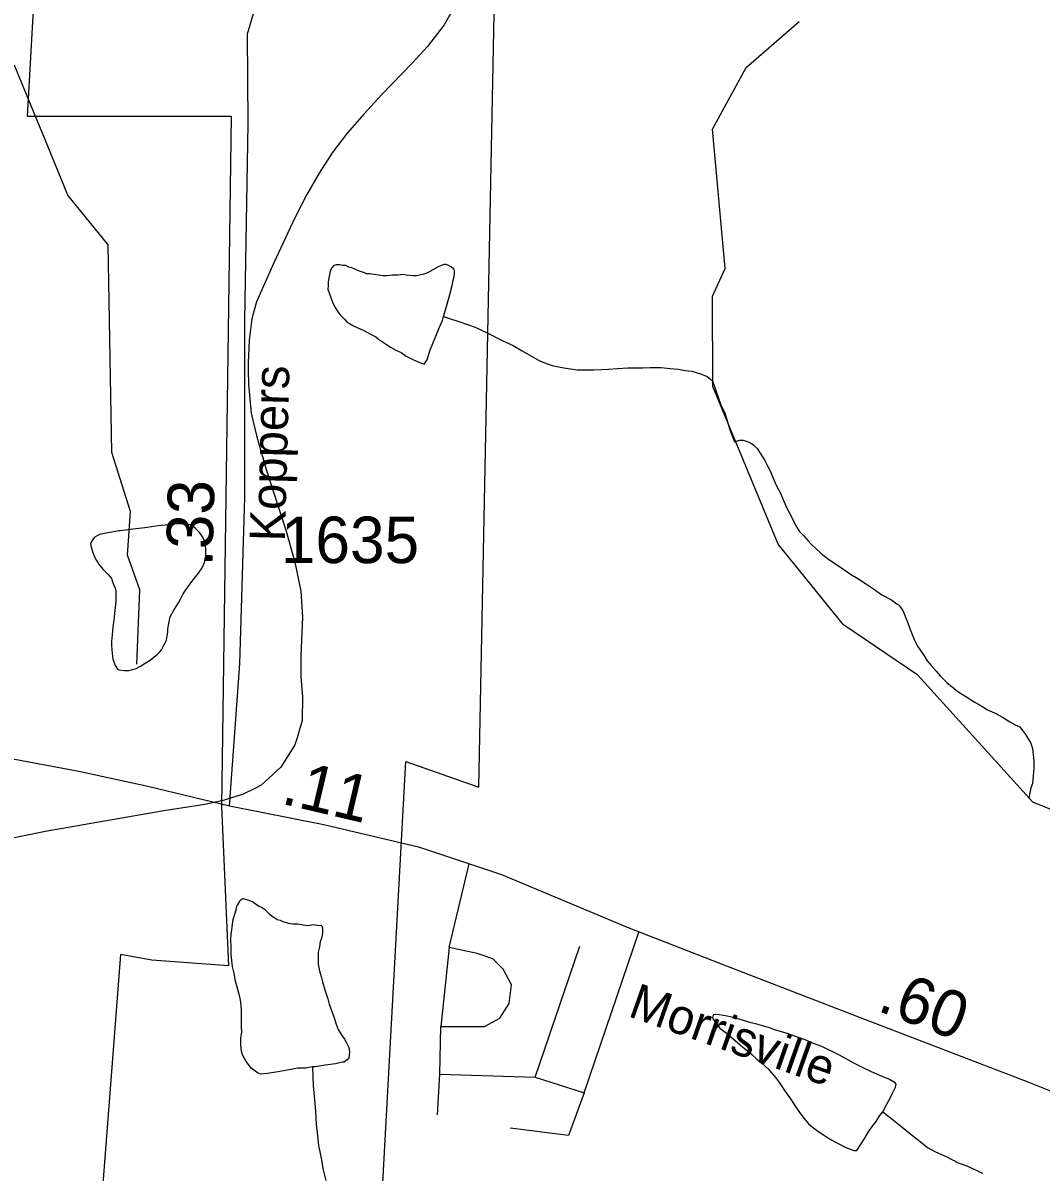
# Model space of a CAD drawing. Extents: x 2001466 to 2224147, y 644118 to 847247.
# Drawn here: x 2039867 to 2042605, y 754077 to 757169 of the extents above; entities that cross this region are included whole.
import ezdxf

# ---------------------------------------------------------------- set-up
doc = ezdxf.new("R2010")
doc.units = 0
for name, color, linetype in [('Exist Boundary Political City Limit New Hole', 7, 'Continuous'), ('Exist Hydrographic Creek Single Shore', 7, 'Continuous'), ('Exist Hydrographic Misc Water Feature', 7, 'Continuous'), ('Exist Road Non-System Type 51', 7, 'Continuous'), ('Exist Road Secondary Mileage Hundredths English Label', 7, 'Continuous'), ('Exist Road Secondary Type 51 Attributed', 7, 'Continuous'), ('Exist Road Secondary Type 51 Label', 7, 'Continuous'), ('Exist Road Secondary Type 51 Number Label', 7, 'Continuous'), ('Map Preparation Boundary City Limit Buffer Line', 7, 'Continuous')]:
    doc.layers.add(name, color=color, linetype=linetype)

msp = doc.modelspace()

# ---------------------------------------------------------------- linework, layer by layer
at = {"layer": 'Exist Boundary Political City Limit New Hole'}
for points in [[(2039900.9, 757316), (2039878.6, 756919.1), (2040426.8, 756919.1)], [(2040426.8, 756919.1), (2040400.8, 755062.8), (2040419.9, 754634.6), (2040213.2, 754649.9), (2040129.1, 754665.2), (2040066.1, 753850.4), (2040821.9, 753821.5), (2040897, 755184.1), (2041093.1, 755114.8), (2041136, 757284.2)]]:
    msp.add_lwpolyline(points, dxfattribs=at)
at = {"layer": 'Exist Hydrographic Creek Single Shore'}
msp.add_line((2039917.7, 756877.3), (2039914.2, 756885.7), dxfattribs=at)
for points in [[(2039914.2, 756885.7), (2039845.2, 757053.5), (2039745.1, 757127.8), (2039520.1, 757233.6)], [(2040173.1, 755445.6), (2040181.1, 755645.6), (2040148.1, 755738.2), (2040156.1, 755856.1), (2040106.2, 756014.6), (2040096.2, 756572.6), (2039988.1, 756706.1), (2039917.7, 756877.3)]]:
    msp.add_lwpolyline(points, dxfattribs=at)
at = {"layer": 'Exist Hydrographic Misc Water Feature'}
for points in [[(2041064.2, 757305.1), (2041038.2, 757232.8), (2040999.2, 757164.6)], [(2041064.2, 757305.1), (2041038.2, 757232.8), (2040999.2, 757164.6)], [(2040999.2, 757164.6), (2040954.9, 757105.9), (2040913.9, 757061.4), (2040832.3, 756976.8)], [(2040999.2, 757164.6), (2040954.9, 757105.9), (2040913.9, 757061.4), (2040832.3, 756976.8)], [(2042648.5, 755047.4), (2042582.2, 755074.8), (2042273.2, 755415.8), (2042073.1, 755551.2), (2041898.2, 755768), (2041722, 756191.6), (2041721.2, 756434.4), (2041755.1, 756509.2), (2041721.2, 756883.9), (2041812.1, 757049.4), (2041954.1, 757173.3)], [(2040832.3, 756976.8), (2040784.1, 756925.4), (2040739.2, 756873.4), (2040698.2, 756820.4), (2040663.2, 756765.9), (2040630.4, 756708.5), (2040599.2, 756647.4), (2040579.1, 756604.7)], [(2040832.3, 756976.8), (2040784.1, 756925.4), (2040739.2, 756873.4), (2040698.2, 756820.4), (2040663.2, 756765.9), (2040630.4, 756708.5), (2040599.2, 756647.4), (2040579.1, 756604.7)], [(2040579.1, 756604.7), (2040541.2, 756524.6), (2040495, 756419.5), (2040488.9, 756397.4)], [(2040579.1, 756604.7), (2040541.2, 756524.6), (2040495, 756419.5), (2040488.9, 756397.4)], [(2040997.6, 756379.7), (2041001.3, 756391.8), (2041007.4, 756413.5), (2041015.2, 756439.5), (2041021.4, 756463.7), (2041025.1, 756481.4), (2041026.9, 756487.6), (2041027.1, 756495.7), (2041027.1, 756503.4), (2041025.3, 756507.4), (2041018.9, 756513.6), (2041011.1, 756517.6), (2041005.2, 756519.8), (2040999.2, 756519.5), (2040991.2, 756517.4), (2040983.2, 756513.3), (2040969.1, 756505.3), (2040955.2, 756497.3), (2040945.1, 756493.6), (2040933.2, 756491.3), (2040925.2, 756489.3), (2040915.2, 756489.2), (2040897.1, 756491.5), (2040887.3, 756493.4), (2040875, 756491.2), (2040859.4, 756491.2), (2040845.5, 756489.2), (2040835.2, 756489.2), (2040823.1, 756491.4), (2040811.2, 756493.2), (2040799.1, 756495), (2040791.1, 756495), (2040785.2, 756497.2), (2040769.2, 756503.2), (2040759.1, 756507.2), (2040751.3, 756511.2), (2040743.1, 756512.9), (2040735.1, 756516.9), (2040727.1, 756516.9), (2040718.9, 756519), (2040709.3, 756518.8), (2040702.9, 756516.9), (2040697.2, 756510.9), (2040692.9, 756503), (2040691.3, 756493.1), (2040689.2, 756482.9), (2040687.6, 756473), (2040687.6, 756462.9), (2040687.2, 756453.2), (2040691, 756440.8), (2040695.6, 756428.8), (2040699.2, 756418.9), (2040705, 756407.1), (2040713.2, 756394.9), (2040719.1, 756385.1), (2040725.5, 756379.2), (2040731.6, 756373), (2040737.4, 756366.9), (2040745.4, 756361.2), (2040755.4, 756355.2), (2040769.4, 756349.1), (2040781.5, 756343.2), (2040793.4, 756337.3), (2040805.5, 756331), (2040815.5, 756325.4), (2040823.5, 756319.3), (2040855.5, 756297.4), (2040869.4, 756289.2), (2040883.8, 756283.4), (2040897.3, 756273.2), (2040913.5, 756265.5), (2040927.3, 756259.4), (2040941.6, 756253.5), (2040945.5, 756251.7), (2040953.5, 756263.5), (2040961.3, 756287.4), (2040977.3, 756327.6), (2040987.3, 756351.7), (2040995.3, 756369.5), (2040997.6, 756379.7)], [(2040488.9, 756397.4), (2040482.3, 756373.5), (2040475.1, 756316.6), (2040472.3, 756255.4), (2040472.5, 756237)], [(2040488.9, 756397.4), (2040482.3, 756373.5), (2040475.1, 756316.6), (2040472.3, 756255.4), (2040472.5, 756237)], [(2040997.6, 756379.7), (2041011.3, 756375.6), (2041041.5, 756365.8), (2041083.3, 756351.7), (2041115.7, 756335.8), (2041155.7, 756316), (2041185.6, 756302.1), (2041209.6, 756287.9), (2041257.6, 756260), (2041289.8, 756248.2), (2041321.4, 756242.2), (2041357.5, 756236.3), (2041401.8, 756236.5), (2041441.5, 756238.5), (2041465.7, 756240.5), (2041493.6, 756242.4), (2041533.6, 756242.4), (2041553.5, 756242.6), (2041577.3, 756242.7), (2041583.2, 756242.6), (2041607.2, 756240.6), (2041629.4, 756238.9), (2041647.4, 756234.9), (2041665.5, 756233), (2041691.3, 756225), (2041707.3, 756218.9), (2041721.4, 756207)], [(2040472.5, 756237), (2040473.1, 756197.5), (2040480.9, 756120.6), (2040495.4, 756060)], [(2040472.5, 756237), (2040473.1, 756197.5), (2040480.9, 756120.6), (2040495.4, 756060)], [(2041721.4, 756207), (2041727.4, 756189.1), (2041737.6, 756160.8), (2041743.6, 756142.8), (2041753.8, 756123), (2041759.8, 756103.1), (2041768, 756075), (2041780.1, 756043.2)], [(2040495.4, 756060), (2040499.1, 756043.9), (2040522.3, 755965.9), (2040575.2, 755802.6), (2040598.2, 755719.9)], [(2040495.4, 756060), (2040499.1, 756043.9), (2040522.3, 755965.9), (2040575.2, 755802.6), (2040598.2, 755719.9)], [(2041780.1, 756043.2), (2041793.8, 756047.2), (2041804.1, 756047.2), (2041811.9, 756045.2), (2041821.7, 756041.3), (2041831.8, 756035.3), (2041841.6, 756025.3), (2041849.8, 756013.1), (2041861.7, 755993), (2041870.1, 755977.2), (2041876.2, 755965.3), (2041882, 755951.4), (2041890, 755933.2), (2041893.9, 755923.3), (2041904.1, 755905.5), (2041912.1, 755885.2), (2041922.2, 755863.4), (2041932.4, 755843.2), (2041944.1, 755819.5), (2041954.2, 755803.4), (2041966.3, 755791.4), (2041978.4, 755777.4), (2041986.6, 755767.6), (2042000.3, 755755.4), (2042012.2, 755743.4), (2042030.4, 755729.8), (2042044.4, 755719.5), (2042062.4, 755707.9), (2042074.5, 755699.5), (2042092.6, 755687.8), (2042112.3, 755675.9), (2042132.6, 755661.9), (2042154.5, 755648), (2042176.4, 755631.7), (2042202.5, 755618), (2042216.6, 755607.8), (2042222.8, 755604), (2042226.9, 755598.1), (2042232.8, 755589.9), (2042238.6, 755576.1), (2042246.6, 755556.2), (2042254.8, 755533.8), (2042264.8, 755510), (2042272.8, 755494.2), (2042280.6, 755482.1), (2042288.8, 755470.3), (2042298.9, 755454.1), (2042308.9, 755442.1), (2042322.9, 755426.2), (2042333.1, 755414.1), (2042341.1, 755406.3), (2042350.9, 755396.3), (2042361, 755388.3), (2042380.9, 755372.3), (2042402.8, 755358.5), (2042425.2, 755344.5), (2042445.3, 755332.5), (2042461.1, 755322.4), (2042479.3, 755314.4), (2042501, 755302.6), (2042521.1, 755290.6), (2042535.1, 755282.4), (2042547.4, 755276.5), (2042555, 755266.8), (2042563.2, 755256.7), (2042569.5, 755246.8), (2042577.3, 755232.6), (2042581.4, 755218.6), (2042583.5, 755202.9), (2042585.1, 755184.7), (2042585.5, 755166.8), (2042583.5, 755144.8), (2042581.4, 755124.9), (2042577.3, 755112.9), (2042573.6, 755094.8), (2042571.4, 755084.6)], [(2040128.6, 755804), (2040124.5, 755804), (2040106.4, 755800), (2040090.4, 755797.9), (2040072.6, 755793.9), (2040058.5, 755785.8), (2040052.7, 755777.8), (2040048.6, 755769.8), (2040050.7, 755759.8), (2040054.6, 755745.9), (2040058.7, 755735.9), (2040064.6, 755723.9), (2040072.6, 755711.9), (2040082.9, 755699.9), (2040096.8, 755686), (2040104.8, 755676), (2040110.7, 755660), (2040114.9, 755650), (2040116.7, 755642), (2040116.9, 755628), (2040116.9, 755614), (2040114.9, 755598), (2040113, 755582), (2040111, 755564), (2040109.1, 755546), (2040107.1, 755524), (2040105.2, 755506), (2040105.2, 755496), (2040107.3, 755474), (2040109.1, 755460.1), (2040115.3, 755442.1), (2040121.2, 755432.1), (2040125.3, 755430.1), (2040139.3, 755428.1), (2040151.3, 755428.1), (2040159.3, 755430.1), (2040171.2, 755434.1), (2040183.1, 755440.2), (2040195.2, 755448.2), (2040209.2, 755456.2), (2040219.2, 755464.2), (2040229.1, 755472.3), (2040235.2, 755478.3), (2040239.1, 755484.3), (2040245.3, 755494.3), (2040249, 755502.3), (2040253.1, 755510.3), (2040255.1, 755520.3), (2040257, 755532.3), (2040257, 755540.3), (2040259, 755554.3), (2040262.9, 755572.3), (2040272.9, 755590.3), (2040284.8, 755610.3), (2040291, 755620.4), (2040296.7, 755632.4), (2040302.9, 755642.4), (2040310.9, 755654.3), (2040324.8, 755672.3), (2040338.8, 755690.4), (2040348.6, 755704.4), (2040354.8, 755718.4), (2040358.7, 755736.4), (2040358.7, 755754.4), (2040356.6, 755772.4), (2040350.5, 755786.4), (2040342.5, 755798.4), (2040330.6, 755810.3), (2040320.5, 755818.3), (2040306.6, 755822.4), (2040294.5, 755822.3), (2040276.6, 755822.3), (2040260.4, 755820.2), (2040238.5, 755818.2), (2040224.6, 755816.2), (2040212.5, 755814.2), (2040194.6, 755812.1), (2040178.6, 755810.1), (2040162.6, 755808), (2040142.5, 755806), (2040128.6, 755804)], [(2040598.2, 755719.9), (2040614.2, 755641.5), (2040618.9, 755571.9), (2040614.2, 755468.8), (2040614.2, 755444.8)], [(2040598.2, 755719.9), (2040614.2, 755641.5), (2040618.9, 755571.9), (2040614.2, 755468.8), (2040614.2, 755444.8)], [(2040614.2, 755444.8), (2040614.2, 755411.4), (2040617.2, 755378.5)], [(2040614.2, 755444.8), (2040614.2, 755411.4), (2040617.2, 755378.5)], [(2040617.2, 755378.5), (2040619.1, 755358.1), (2040618, 755293.8), (2040603.9, 755247.1)], [(2040617.2, 755378.5), (2040619.1, 755358.1), (2040618, 755293.8), (2040603.9, 755247.1)], [(2040603.9, 755247.1), (2040598.2, 755228.3), (2040586.3, 755209.4)], [(2040603.9, 755247.1), (2040598.2, 755228.3), (2040586.3, 755209.4)], [(2040586.3, 755209.4), (2040560.2, 755168.3), (2040517.2, 755129.2)], [(2040586.3, 755209.4), (2040560.2, 755168.3), (2040517.2, 755129.2)], [(2040491.9, 755112.4), (2040457.1, 755094.9), (2040418.7, 755082.9)], [(2040491.9, 755112.4), (2040457.1, 755094.9), (2040418.7, 755082.9)], [(2040517.2, 755129.2), (2040507.1, 755120), (2040491.9, 755112.4)], [(2040517.2, 755129.2), (2040507.1, 755120), (2040491.9, 755112.4)], [(2040418.7, 755082.9), (2040405.4, 755078.6), (2040356.2, 755068.4), (2040246.1, 755051.2), (2039932.4, 754996.6)], [(2040418.7, 755082.9), (2040405.4, 755078.6), (2040356.2, 755068.4), (2040246.1, 755051.2), (2039932.4, 754996.6)], [(2039932.4, 754996.6), (2039789.2, 754968), (2039679.3, 754942)], [(2039932.4, 754996.6), (2039789.2, 754968), (2039679.3, 754942)], [(2040645.3, 754363.1), (2040627.1, 754358.9), (2040605.1, 754359), (2040583.2, 754355.1), (2040553.3, 754349), (2040523.3, 754345.1), (2040507.1, 754343), (2040497.3, 754347), (2040491.1, 754350.8), (2040480.9, 754358.8), (2040473.3, 754368.9), (2040466.9, 754376.8), (2040461.4, 754386.9), (2040457.1, 754394.9), (2040455, 754404.9), (2040453, 754420.7), (2040453, 754438.9), (2040455.2, 754456.8), (2040455, 754470.7), (2040454.8, 754493), (2040455, 754516.9), (2040452.8, 754536.7), (2040450.7, 754546.8), (2040448.9, 754554.7), (2040438.8, 754592.8), (2040436.6, 754602.8), (2040434.7, 754614.9), (2040430.4, 754632.6), (2040428.6, 754648.7), (2040426.9, 754664.8), (2040426.5, 754684.7), (2040426.3, 754704.6), (2040426.5, 754720.8), (2040428.6, 754730.6), (2040430.4, 754746.6), (2040432.5, 754758.8), (2040436.4, 754772.8), (2040440.5, 754784.8), (2040442.3, 754794.7), (2040448.5, 754804.7), (2040450.5, 754808.8), (2040454.2, 754812.8), (2040458.3, 754815), (2040462.2, 754814.8), (2040468.2, 754812.7), (2040474.3, 754810.9), (2040478.2, 754808.7), (2040484.1, 754807), (2040492.6, 754800.8), (2040502.6, 754794.9), (2040510.4, 754790.8), (2040516.1, 754786.7), (2040522.3, 754780.9), (2040530.3, 754772.8), (2040536.6, 754769), (2040550.6, 754758.8), (2040558.4, 754756.8), (2040566.2, 754753.1), (2040580.3, 754749), (2040592.4, 754747.1), (2040606.4, 754747), (2040620.5, 754744.9), (2040632.6, 754743.1), (2040648.6, 754745.1), (2040662.3, 754743), (2040668.7, 754743.3), (2040672.4, 754737), (2040672.6, 754733.4), (2040672.6, 754723.2), (2040670.5, 754711), (2040666.4, 754699), (2040664.6, 754685.1), (2040660.5, 754671.1), (2040660.9, 754653.2), (2040660.7, 754639), (2040664.4, 754621), (2040668.7, 754605.4), (2040672.6, 754591.4), (2040678.7, 754569.4), (2040682.6, 754559.4), (2040686.7, 754545.4), (2040690.8, 754531.4), (2040699, 754507), (2040702.9, 754497.1), (2040708.9, 754477.1), (2040714.6, 754463.3), (2040723, 754449.5), (2040731.2, 754437.3), (2040737.2, 754427.4), (2040743.1, 754415.2), (2040745.2, 754403.5), (2040743.1, 754387.2), (2040739.2, 754381.3), (2040731, 754375.2), (2040725.1, 754375.3), (2040707.5, 754371.1), (2040679.2, 754367.3), (2040652.9, 754363.1), (2040645.3, 754363.1)], [(2042178.9, 754242), (2042191.2, 754264), (2042199, 754278.2), (2042205.2, 754291.9), (2042212.9, 754308.2), (2042215, 754316), (2042212.7, 754320), (2042195.3, 754329.9), (2042165, 754341.9), (2042146.7, 754349.9), (2042126.8, 754359.8), (2042102.8, 754372), (2042062.6, 754393.8), (2042014.9, 754417.8), (2041992.7, 754425.6), (2041970.8, 754435.8), (2041946.8, 754443.5), (2041924.8, 754451.7), (2041904.5, 754457.6), (2041890.8, 754461.3), (2041874.8, 754467.4), (2041852.9, 754473.6), (2041840.8, 754477.5), (2041824.8, 754481.5), (2041804.7, 754487.4), (2041793, 754491.2), (2041776.6, 754495.3), (2041760.6, 754499.3), (2041750.8, 754501.2), (2041738.9, 754503), (2041729, 754503.3), (2041723.1, 754503), (2041720.8, 754495.2), (2041722.9, 754491.3), (2041730.9, 754479.1), (2041740.9, 754467), (2041759, 754453.4), (2041770.9, 754443.4), (2041782.7, 754433.1), (2041802.8, 754415.4), (2041815.1, 754405.5), (2041826.6, 754395.6), (2041840.8, 754383.3), (2041854.9, 754371.4), (2041870.9, 754357.7), (2041879.1, 754347.5), (2041891.2, 754333.5), (2041902.9, 754317.5), (2041914.8, 754299.5), (2041929.4, 754279.4), (2041941.2, 754261.8), (2041955, 754239.8), (2041967.3, 754223.8), (2041979.4, 754209.8), (2041993.5, 754197.9), (2042007.1, 754187.7), (2042019.4, 754179.8), (2042035.6, 754169.6), (2042057.3, 754157.8), (2042079.7, 754145.9), (2042101.2, 754138.1), (2042109.4, 754138.1), (2042129.3, 754168), (2042141, 754188.1), (2042151, 754202), (2042161.1, 754215.9), (2042171.3, 754232.2), (2042178.9, 754242)], [(2040645.3, 754363.1), (2040647.2, 754311.3), (2040649.4, 754293.1), (2040651.5, 754265.2), (2040653.3, 754243), (2040655.4, 754209), (2040659.3, 754177.2), (2040661.3, 754151.3), (2040669.9, 754113.1), (2040673.6, 754089.4), (2040681.4, 754057.4)], [(2042178.9, 754242), (2042217.2, 754212.2), (2042251.3, 754184.3), (2042279.2, 754162.2), (2042299.5, 754146.2), (2042321.2, 754134.3), (2042351.1, 754120.5), (2042381.7, 754104.5), (2042405.5, 754096.5), (2042447.1, 754076.7)]]:
    msp.add_lwpolyline(points, dxfattribs=at)
at = {"layer": 'Exist Road Non-System Type 51'}
for points in [[(2041012.8, 754684), (2041066.8, 754908.2)], [(2041375.8, 754292.8), (2041523.2, 754724.7)], [(2040990.4, 754471.6), (2041107.7, 754471.6), (2041149.6, 754494), (2041174.8, 754533.1), (2041180.3, 754583.4), (2041158, 754625.3), (2041130.1, 754653.3), (2041088.2, 754667.3), (2041012.8, 754684)], [(2041012.8, 754684), (2040990.4, 754471.6)], [(2041244.6, 754334.7), (2041364.7, 754686.8)], [(2040987.6, 754343.1), (2040990.4, 754471.6)], [(2040982, 754234.1), (2040987.6, 754343.1)], [(2040987.6, 754343.1), (2041244.6, 754334.7)], [(2041244.6, 754334.7), (2041375.8, 754292.8)], [(2041375.8, 754292.8), (2041333.9, 754178.2)], [(2041333.9, 754178.2), (2041177.5, 754197.7)]]:
    msp.add_lwpolyline(points, dxfattribs=at)
at = {"layer": 'Exist Road Secondary Type 51 Attributed'}
for points in [[(2040422.1, 755063.7), (2040450.3, 755446.2), (2040463.2, 755893.9), (2040463.2, 756369.8), (2040472.8, 756898), (2040471.2, 757140.4), (2040493.8, 757219.3), (2040550.1, 757280.5), (2040632.1, 757307.9), (2040738.4, 757325.6), (2040812.4, 757365.8), (2040852.6, 757430.2), (2040870.3, 757497.9), (2040912.2, 757841.7), (2040946, 758057.5)], [(2040422.1, 755063.7), (2040202.4, 755116.1), (2040017.3, 755157.1), (2039849.2, 755188.1), (2039741.4, 755199.4), (2039651.2, 755184.9), (2039535.4, 755151.1), (2039368, 755081.8), (2039221.6, 755015.8), (2039118.6, 754936.1), (2039045.4, 754877.3)], [(2045137.1, 753407), (2044686.5, 753539.1), (2044361.5, 753648.2), (2044036.4, 753749.6), (2043730.6, 753856.7), (2043320.3, 754014.2), (2042870.5, 754201.8), (2042570.4, 754321.3), (2042107.7, 754499.3), (2041752.9, 754635.8), (2041497, 754735.6), (2041154.3, 754878.9), (2040933.8, 754952.6), (2040676.3, 755013.8), (2040422.1, 755063.7)]]:
    msp.add_lwpolyline(points, dxfattribs=at)
at = {"layer": 'Map Preparation Boundary City Limit Buffer Line'}
for points in [[(2039900.9, 757316), (2039878.6, 756919.1), (2040426.8, 756919.1)], [(2040426.8, 756919.1), (2040400.8, 755062.8), (2040419.9, 754634.6), (2040213.2, 754649.9), (2040129.1, 754665.2), (2040066.1, 753850.4), (2040821.9, 753821.5), (2040897, 755184.1), (2041093.1, 755114.8), (2041136, 757284.2)]]:
    msp.add_lwpolyline(points, dxfattribs=at)

# ---------------------------------------------------------------- texts
at = {"layer": 'Exist Road Secondary Mileage Hundredths English Label'}
for s, rotation, p in [('.33', 88.5094, (2040376.2, 755707.1)), ('.11', 346.7345, (2040558.2, 755071)), ('.60', 339.2555, (2042161, 754514.8))]:
    msp.add_text(s, height=125, rotation=rotation, dxfattribs=at).set_placement(p)
at = {"layer": 'Exist Road Secondary Type 51 Label'}
for s, rotation, p in [('Koppers', 88.5084, (2040571.3, 755774.5)), ('Morrisville', 340.5432, (2041490.9, 754499.7))]:
    msp.add_text(s, height=95, rotation=rotation, dxfattribs=at).set_placement(p)
at = {"layer": 'Exist Road Secondary Type 51 Number Label'}
msp.add_text('1635', height=125, dxfattribs=at).set_placement((2040560.5, 755717.1))

doc.saveas('drawing.dxf')
